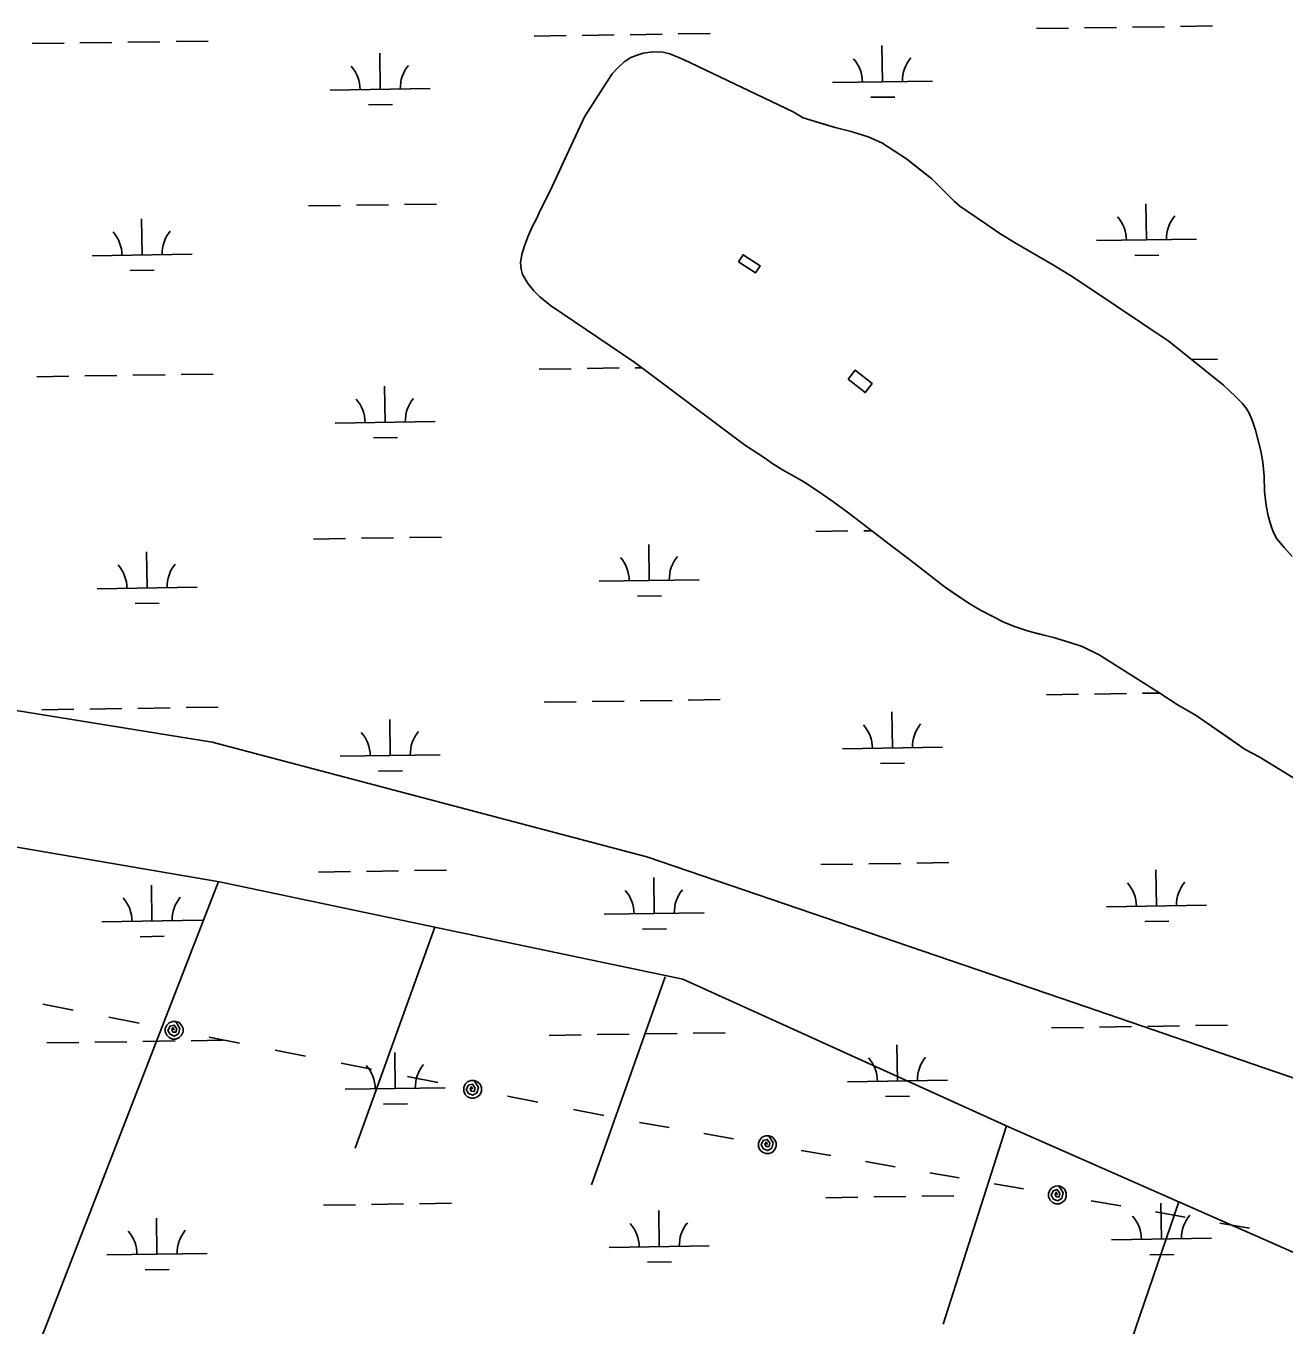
# Model space of a CAD drawing. Extents: x 3807117 to 3845308, y 337856 to 363736.
# Drawn here: x 3819343 to 3820600, y 358555 to 359852 of the extents above; entities that cross this region are included whole.
import ezdxf

# ---------------------------------------------------------------- set-up
doc = ezdxf.new("R2010")
doc.units = 0
for name, color, linetype in [('V-CHAN-DOCK', 7, 'Continuous'), ('V-TOPO-SHOR', 7, 'Continuous'), ('V-UTIL-LINE', 7, 'Continuous'), ('V-WETL-SWMP', 7, 'Continuous')]:
    doc.layers.add(name, color=color, linetype=linetype)

msp = doc.modelspace()

# ---------------------------------------------------------------- linework, layer by layer
at = {"layer": 'V-CHAN-DOCK'}
for points in [[(3820055.1, 359616.3), (3820072, 359605.2), (3820076.7, 359612.4), (3820059.7, 359623.4)], [(3820164.8, 359499.2), (3820181.8, 359485.8), (3820188.7, 359494.7), (3820171.8, 359508)]]:
    msp.add_lwpolyline(points, close=True, dxfattribs=at)
at = {"layer": 'V-TOPO-SHOR'}
for points in [[(3819901.2, 359761.1), (3819923.2, 359795.5), (3819928.9, 359803.9), (3819934.4, 359809.8), (3819940.8, 359816), (3819947.6, 359820.3), (3819954.8, 359823.1), (3819959.9, 359824.6), (3819969.5, 359826.1), (3819979.8, 359825.6), (3819986.7, 359824), (3820000.1, 359818.3), (3820109.8, 359766.2), (3820119.8, 359760), (3820139.3, 359754.2), (3820151.9, 359750.6), (3820167.9, 359746.6), (3820184.6, 359741.2), (3820198.5, 359735.2), (3820222.9, 359719.1), (3820235.2, 359709.5), (3820248.5, 359699.1), (3820271.1, 359676.6), (3820276.2, 359672), (3820302.4, 359654.1), (3820316.2, 359644.7), (3820332.7, 359634.6), (3820351.7, 359623.7), (3820369.9, 359613.1), (3820386.8, 359602.7), (3820404.6, 359591), (3820485.4, 359536.8), (3820539.8, 359493.3), (3820551.8, 359481.9), (3820558.5, 359475.2), (3820562.3, 359470.3), (3820565.4, 359465.1), (3820568.5, 359458.1), (3820571.8, 359448.3), (3820574.3, 359438), (3820577.1, 359427.7), (3820579.1, 359416.1), (3820580.3, 359402.2), (3820580.7, 359387), (3820582.5, 359372.8), (3820584.5, 359362.5), (3820587.3, 359352.2), (3820589.8, 359346), (3820593.1, 359339.6), (3820600.3, 359331), (3820608.5, 359322)], [(3819901.2, 359761.1), (3819879.1, 359713.3), (3819867.1, 359687.3), (3819861.1, 359675.5), (3819855.9, 359665.2), (3819853.3, 359659.3), (3819848.9, 359651.4), (3819844.7, 359641.3), (3819841.3, 359632.3), (3819838.7, 359623.6), (3819837.4, 359615.4), (3819837.9, 359608.9), (3819839.4, 359603.8), (3819845, 359594.2), (3819850.7, 359587.2), (3819856.8, 359581.3), (3819867.3, 359572.7), (3819951.5, 359515.9), (3820061.3, 359433.5), (3820081.1, 359420.5), (3820089.6, 359414.6), (3820099.1, 359408.6), (3820108.3, 359403.7), (3820120.6, 359396.7), (3820134.2, 359387.6), (3820150.4, 359376.2), (3820164, 359366.3), (3820179.7, 359354.4), (3820192.7, 359344.3), (3820206.9, 359333.4), (3820224.8, 359319.9), (3820237.9, 359309.6), (3820260.7, 359292), (3820270.7, 359285.2), (3820285.6, 359275.1), (3820296.9, 359268.6), (3820308.5, 359262.6), (3820321.1, 359256.1), (3820332.1, 359251.7), (3820345, 359247.3), (3820356.3, 359244.4), (3820369.9, 359241), (3820385.4, 359236.5), (3820398.7, 359232.1), (3820415.7, 359223.8), (3820476.3, 359185.6), (3820494.5, 359173.7), (3820511.4, 359163.8), (3820543.5, 359141.8), (3820561.5, 359129.3), (3820575.6, 359121.8), (3820628.2, 359089.6)], [(3817339.7, 359387.5), (3817983.5, 359268.9), (3818256.7, 359219.8), (3818908.3, 359097.4), (3819265.9, 359043.4), (3819536.7, 358997.1), (3819762.8, 358949.4), (3819999.6, 358899.9), (3820325, 358752.5), (3820675.2, 358598.3), (3821261.8, 358339.5), (3821379.5, 358286), (3821364.8, 358255.7)], [(3819244.6, 359182.7), (3819529.2, 359136.7), (3819963.5, 359022), (3820390.8, 358876.2), (3820669.5, 358780.8), (3820932.5, 358629), (3820956.7, 358613.5), (3821682.5, 358344.1), (3821669, 358308.9)], [(3819868.8, 357974.3), (3819771.4, 357998.1), (3819679.4, 358037.6), (3819577.6, 358114.1), (3819425.5, 358168.8), (3819296, 358225.1), (3819342.1, 358499.1), (3819535.6, 358997.3)], [(3819672.2, 358731.1), (3819751.7, 358951.7)], [(3819908.3, 358694.6), (3819982, 358902.4)], [(3820259.8, 358555.3), (3820323.1, 358753.4)], [(3820362, 358288.5), (3820495.1, 358677.6)]]:
    msp.add_lwpolyline(points, dxfattribs=at)
at = {"layer": 'V-UTIL-LINE'}
for points in [[(3819360, 358875), (3819390.4, 358869)], [(3819426.1, 358861.9), (3819456.4, 358855.9)], [(3819491.3, 358849), (3819490.1, 358851.6), (3819488.9, 358849.6), (3819490, 358847.1), (3819493, 358846.9), (3819493.8, 358850.2), (3819491.3, 358854.1), (3819487.1, 358853.1), (3819484.9, 358848.8), (3819487.3, 358844.9), (3819491.4, 358843.1), (3819495.6, 358845.4), (3819497, 358850.7), (3819493, 358857.8), (3819489.5, 358857.8), (3819486.2, 358856.4), (3819483.8, 358854), (3819482.4, 358850.7), (3819482.4, 358847.2), (3819483.8, 358844), (3819486.3, 358841.5), (3819489.5, 358840.1), (3819493, 358840.1), (3819496.3, 358841.5), (3819498.7, 358844), (3819500.1, 358847.2), (3819500.1, 358850.7), (3819498.7, 358854), (3819496.2, 358856.5), (3819493, 358857.8)], [(3819526.1, 358842.1), (3819556.4, 358836.1)], [(3819592.1, 358829), (3819622.5, 358823)], [(3819658.2, 358815.9), (3819688.6, 358809.9)], [(3819724.3, 358802.8), (3819754.6, 358796.8)], [(3819789.5, 358789.9), (3819788.3, 358792.5), (3819787.1, 358790.5), (3819788.2, 358788), (3819791.2, 358787.8), (3819792, 358791.1), (3819789.5, 358795.1), (3819785.3, 358794.1), (3819783.1, 358789.7), (3819785.5, 358785.8), (3819789.6, 358784), (3819793.8, 358786.3), (3819795.2, 358791.6), (3819791.2, 358798.7), (3819787.7, 358798.7), (3819784.4, 358797.4), (3819782, 358794.9), (3819780.6, 358791.6), (3819780.6, 358788.1), (3819782, 358784.9), (3819784.5, 358782.4), (3819787.7, 358781), (3819791.2, 358781.1), (3819794.5, 358782.4), (3819796.9, 358784.9), (3819798.3, 358788.1), (3819798.3, 358791.6), (3819796.9, 358794.9), (3819794.4, 358797.4), (3819791.2, 358798.7)], [(3819824.3, 358783), (3819854.6, 358777)], [(3819890.3, 358769.9), (3819920.7, 358763.9)], [(3819956.4, 358756.8), (3819985.9, 358751.7)], [(3820020.6, 358745.7), (3820050.1, 358740.6)], [(3820084, 358734.7), (3820082.8, 358737.3), (3820081.6, 358735.3), (3820082.8, 358732.8), (3820085.7, 358732.7), (3820086.5, 358736), (3820083.9, 358739.9), (3820079.8, 358738.8), (3820077.7, 358734.4), (3820080.1, 358730.5), (3820084.3, 358728.8), (3820088.4, 358731.2), (3820089.7, 358736.6), (3820085.5, 358743.6), (3820082, 358743.5), (3820078.8, 358742.1), (3820076.4, 358739.5), (3820075.1, 358736.2), (3820075.2, 358732.7), (3820076.6, 358729.5), (3820079.2, 358727.1), (3820082.4, 358725.8), (3820086, 358725.9), (3820089.2, 358727.3), (3820091.6, 358729.9), (3820092.9, 358733.2), (3820092.8, 358736.7), (3820091.3, 358739.9), (3820088.8, 358742.3), (3820085.5, 358743.6)], [(3820117.8, 358728.8), (3820147.3, 358723.7)], [(3820182.1, 358717.7), (3820211.6, 358712.6)], [(3820246.3, 358706.6), (3820275.8, 358701.5)], [(3820310.5, 358695.5), (3820340, 358690.4)], [(3820373.9, 358684.5), (3820372.6, 358687.1), (3820371.5, 358685.1), (3820372.7, 358682.6), (3820375.6, 358682.5), (3820376.4, 358685.8), (3820373.7, 358689.7), (3820369.6, 358688.6), (3820367.5, 358684.2), (3820370, 358680.3), (3820374.1, 358678.6), (3820378.3, 358681), (3820379.6, 358686.4), (3820375.4, 358693.4), (3820371.9, 358693.3), (3820368.7, 358691.9), (3820366.2, 358689.3), (3820365, 358686), (3820365.1, 358682.5), (3820366.5, 358679.3), (3820369, 358676.9), (3820372.3, 358675.6), (3820375.8, 358675.7), (3820379, 358677.1), (3820381.5, 358679.7), (3820382.7, 358683), (3820382.6, 358686.5), (3820381.2, 358689.7), (3820378.7, 358692.1), (3820375.4, 358693.4)], [(3820407.7, 358678.6), (3820437.2, 358673.5)], [(3820471.9, 358667.5), (3820501.4, 358662.4)], [(3820536.1, 358656.4), (3820565.7, 358651.3)]]:
    msp.add_lwpolyline(points, dxfattribs=at)
at = {"layer": 'V-WETL-SWMP'}
for p, q in [((3819851, 359841.7), (3819883, 359842.2)), ((3819899, 359842.4), (3819931, 359842.9)), ((3819947, 359843.1), (3819979, 359843.6)), ((3819995, 359843.9), (3820027, 359844.3)), ((3820352.9, 359849.2), (3820384.9, 359849.7)), ((3820400.9, 359849.9), (3820432.8, 359850.4)), ((3820448.8, 359850.7), (3820480.8, 359851.1)), ((3820496.8, 359851.4), (3820528.8, 359851.9)), ((3819349.2, 359834.2), (3819381.2, 359834.7)), ((3819397.1, 359834.9), (3819429.1, 359835.4)), ((3819445.1, 359835.6), (3819477.1, 359836.1)), ((3819493.1, 359836.3), (3819525.1, 359836.8)), ((3820199, 359796.2), (3820198.5, 359832.2)), ((3819697.2, 359788.6), (3819696.7, 359824.6)), ((3819934.4, 359809.8), (3819940.8, 359816)), ((3819940.8, 359816), (3819947.6, 359820.3)), ((3819947.6, 359820.3), (3819954.8, 359823.1)), ((3819954.8, 359823.1), (3819959.9, 359824.6)), ((3819959.9, 359824.6), (3819969.5, 359826.1)), ((3819969.5, 359826.1), (3819979.8, 359825.6)), ((3819979.8, 359825.6), (3819986.7, 359824)), ((3819986.7, 359824), (3820000.1, 359818.3)), ((3820000.1, 359818.3), (3820109.8, 359766.2)), ((3819923.2, 359795.5), (3819928.9, 359803.9)), ((3819928.9, 359803.9), (3819934.4, 359809.8)), ((3819647.2, 359787.9), (3819747.2, 359789.4)), ((3819901.2, 359761.1), (3819923.2, 359795.5)), ((3820149, 359795.4), (3820249, 359796.9)), ((3820187.3, 359780.6), (3820211.3, 359780.9)), ((3819685.4, 359773), (3819709.4, 359773.4)), ((3820109.8, 359766.2), (3820119.8, 359760)), ((3819867.1, 359687.3), (3819901.2, 359761.1)), ((3820119.8, 359760), (3820151.9, 359750.6)), ((3820151.9, 359750.6), (3820167.9, 359746.6)), ((3820167.9, 359746.6), (3820184.6, 359741.2)), ((3820184.6, 359741.2), (3820198.5, 359735.2)), ((3820198.5, 359735.2), (3820222.9, 359719.1)), ((3820222.9, 359719.1), (3820248.5, 359699.1)), ((3820248.5, 359699.1), (3820271.1, 359676.6)), ((3819855.9, 359665.2), (3819867.1, 359687.3)), ((3819625.5, 359672.1), (3819657.5, 359672.6)), ((3819673.5, 359672.8), (3819705.5, 359673.3)), ((3819721.5, 359673.6), (3819753.5, 359674)), ((3820271.1, 359676.6), (3820276.2, 359672)), ((3820276.2, 359672), (3820302.4, 359654.1)), ((3820462.9, 359638.2), (3820462.3, 359674.2)), ((3819459.2, 359623.2), (3819458.6, 359659.2)), ((3819848.9, 359651.4), (3819853.3, 359659.3)), ((3819853.3, 359659.3), (3819855.9, 359665.2)), ((3819844.7, 359641.3), (3819848.9, 359651.4)), ((3820302.4, 359654.1), (3820316.2, 359644.7)), ((3819841.3, 359632.3), (3819844.7, 359641.3)), ((3820316.2, 359644.7), (3820332.7, 359634.6)), ((3820332.7, 359634.6), (3820351.7, 359623.7)), ((3820412.9, 359637.5), (3820512.9, 359639)), ((3819409.2, 359622.4), (3819509.2, 359623.9)), ((3819837.4, 359615.4), (3819838.7, 359623.6)), ((3819838.7, 359623.6), (3819841.3, 359632.3)), ((3820351.7, 359623.7), (3820369.9, 359613.1)), ((3820451.1, 359622.6), (3820475.1, 359623)), ((3819447.4, 359607.6), (3819471.4, 359607.9)), ((3819837.9, 359608.9), (3819837.4, 359615.4)), ((3819839.4, 359603.8), (3819837.9, 359608.9)), ((3820369.9, 359613.1), (3820386.8, 359602.7)), ((3819845, 359594.2), (3819839.4, 359603.8)), ((3819850.7, 359587.2), (3819845, 359594.2)), ((3820386.8, 359602.7), (3820404.6, 359591)), ((3819856.8, 359581.3), (3819850.7, 359587.2)), ((3819867.3, 359572.7), (3819856.8, 359581.3)), ((3820404.6, 359591), (3820485.4, 359536.8)), ((3819951.5, 359515.9), (3819867.3, 359572.7)), ((3820485.4, 359536.8), (3820539.8, 359493.3)), ((3820061.3, 359433.5), (3819951.5, 359515.9)), ((3820507.9, 359518.8), (3820533.8, 359519.2)), ((3819450.1, 359503), (3819482.1, 359503.5)), ((3819498.1, 359503.7), (3819530.1, 359504.2)), ((3819856, 359509.1), (3819888, 359509.5)), ((3819904, 359509.8), (3819936, 359510.3)), ((3819952, 359510.5), (3819958.6, 359510.6)), ((3819354.1, 359501.5), (3819386.1, 359502)), ((3819402.1, 359502.3), (3819434.1, 359502.7)), ((3819702.2, 359456), (3819701.6, 359492)), ((3820539.8, 359493.3), (3820551.8, 359481.9)), ((3820551.8, 359481.9), (3820558.5, 359475.2)), ((3820558.5, 359475.2), (3820562.3, 359470.3)), ((3820562.3, 359470.3), (3820565.4, 359465.1)), ((3820565.4, 359465.1), (3820568.5, 359458.1)), ((3819652.2, 359455.3), (3819752.2, 359456.8)), ((3820568.5, 359458.1), (3820571.8, 359448.3)), ((3819690.4, 359440.4), (3819714.4, 359440.8)), ((3820571.8, 359448.3), (3820574.3, 359438)), ((3820081.1, 359420.5), (3820061.3, 359433.5)), ((3820574.3, 359438), (3820577.1, 359427.7)), ((3820577.1, 359427.7), (3820579.1, 359416.1)), ((3820089.6, 359414.6), (3820081.1, 359420.5)), ((3820099.1, 359408.6), (3820089.6, 359414.6)), ((3820579.1, 359416.1), (3820580.3, 359402.2)), ((3820108.3, 359403.7), (3820099.1, 359408.6)), ((3820120.6, 359396.7), (3820108.3, 359403.7)), ((3820580.3, 359402.2), (3820580.7, 359387)), ((3820134.2, 359387.6), (3820120.6, 359396.7)), ((3820150.4, 359376.2), (3820134.2, 359387.6)), ((3820580.7, 359387), (3820582.5, 359372.8)), ((3820164, 359366.3), (3820150.4, 359376.2)), ((3820179.7, 359354.4), (3820164, 359366.3)), ((3820582.5, 359372.8), (3820584.5, 359362.5)), ((3820584.5, 359362.5), (3820587.3, 359352.2)), ((3820132.4, 359347), (3820164.4, 359347.5)), ((3820206.9, 359333.4), (3820179.7, 359354.4)), ((3820180.4, 359347.7), (3820188.2, 359347.8)), ((3820587.3, 359352.2), (3820589.8, 359346)), ((3819630.5, 359339.5), (3819662.5, 359340)), ((3819678.5, 359340.2), (3819710.5, 359340.7)), ((3819726.5, 359340.9), (3819758.5, 359341.4)), ((3820589.8, 359346), (3820593.1, 359339.6)), ((3820593.1, 359339.6), (3820600.3, 359331)), ((3819464.2, 359290.6), (3819463.6, 359326.6)), ((3819966, 359298.1), (3819965.5, 359334.1)), ((3820224.8, 359319.9), (3820206.9, 359333.4)), ((3820600.3, 359331), (3820608.5, 359322)), ((3820237.9, 359309.6), (3820224.8, 359319.9)), ((3820260.7, 359292), (3820237.9, 359309.6)), ((3819916, 359297.3), (3820016, 359298.8)), ((3819414.2, 359289.8), (3819514.1, 359291.3)), ((3819954.2, 359282.5), (3819978.2, 359282.8)), ((3820285.6, 359275.1), (3820260.7, 359292)), ((3819452.4, 359275), (3819476.4, 359275.3)), ((3820296.9, 359268.6), (3820285.6, 359275.1)), ((3820321.1, 359256.1), (3820296.9, 359268.6)), ((3820332.1, 359251.7), (3820321.1, 359256.1)), ((3820345, 359247.3), (3820332.1, 359251.7)), ((3820369.9, 359241), (3820345, 359247.3)), ((3820385.4, 359236.5), (3820369.9, 359241)), ((3820398.7, 359232.1), (3820385.4, 359236.5)), ((3820415.7, 359223.8), (3820398.7, 359232.1)), ((3820476.3, 359185.6), (3820415.7, 359223.8)), ((3820005, 359178.6), (3820037, 359179.1)), ((3820362.8, 359183.9), (3820394.8, 359184.4)), ((3820410.8, 359184.7), (3820442.8, 359185.1)), ((3820458.8, 359185.4), (3820476.2, 359185.6)), ((3820494.5, 359173.7), (3820476.3, 359185.6)), ((3819359.1, 359168.9), (3819391.1, 359169.4)), ((3819407.1, 359169.6), (3819439.1, 359170.1)), ((3819455.1, 359170.3), (3819487.1, 359170.8)), ((3819503.1, 359171.1), (3819535.1, 359171.5)), ((3819861, 359176.4), (3819893, 359176.9)), ((3819909, 359177.1), (3819941, 359177.6)), ((3819957, 359177.9), (3819989, 359178.3)), ((3820209, 359130.9), (3820208.5, 359166.9)), ((3820511.4, 359163.8), (3820494.5, 359173.7)), ((3819707.2, 359123.4), (3819706.6, 359159.4)), ((3820561.5, 359129.3), (3820511.4, 359163.8)), ((3820159, 359130.1), (3820259, 359131.6)), ((3820575.6, 359121.8), (3820561.5, 359129.3)), ((3819657.2, 359122.6), (3819757.2, 359124.1)), ((3820197.2, 359115.3), (3820221.2, 359115.6)), ((3820628.2, 359089.6), (3820575.6, 359121.8)), ((3819695.4, 359107.8), (3819719.4, 359108.1)), ((3820137.3, 359014.4), (3820169.3, 359014.8)), ((3820185.3, 359015.1), (3820217.3, 359015.6)), ((3820233.3, 359015.8), (3820265.3, 359016.3)), ((3819635.5, 359006.9), (3819667.5, 359007.3)), ((3819683.5, 359007.6), (3819715.5, 359008)), ((3819731.5, 359008.3), (3819763.5, 359008.8)), ((3819971, 358965.4), (3819970.5, 359001.4)), ((3820472.8, 358973), (3820472.3, 359009)), ((3819469.1, 358957.9), (3819468.6, 358993.9)), ((3820422.8, 358972.2), (3820522.8, 358973.7)), ((3819419.1, 358957.2), (3819519.1, 358958.7)), ((3819921, 358964.7), (3820021, 358966.2)), ((3819959.2, 358949.8), (3819983.2, 358950.2)), ((3820461.1, 358957.4), (3820485.1, 358957.7)), ((3819457.4, 358942.3), (3819481.4, 358942.7)), ((3819866, 358843.8), (3819898, 358844.3)), ((3819914, 358844.5), (3819945.9, 358845)), ((3819961.9, 358845.2), (3819993.9, 358845.7)), ((3820009.9, 358845.9), (3820041.9, 358846.4)), ((3820367.8, 358851.3), (3820399.8, 358851.8)), ((3820415.8, 358852), (3820447.8, 358852.5)), ((3820463.8, 358852.7), (3820495.8, 358853.2)), ((3820511.8, 358853.5), (3820543.8, 358853.9)), ((3819364.1, 358836.3), (3819396.1, 358836.7)), ((3819412.1, 358837), (3819444.1, 358837.5)), ((3819460.1, 358837.7), (3819492.1, 358838.2)), ((3819508.1, 358838.4), (3819540.1, 358838.9)), ((3820214, 358798.3), (3820213.5, 358834.2)), ((3819712.1, 358790.7), (3819711.6, 358826.7)), ((3819662.1, 358790), (3819762.1, 358791.5)), ((3820164, 358797.5), (3820264, 358799)), ((3820202.2, 358782.6), (3820226.2, 358783)), ((3819700.4, 358775.1), (3819724.4, 358775.5)), ((3819640.5, 358674.2), (3819672.5, 358674.7)), ((3819688.5, 358674.9), (3819720.5, 358675.4)), ((3819736.5, 358675.7), (3819768.5, 358676.1)), ((3820142.3, 358681.7), (3820174.3, 358682.2)), ((3820190.3, 358682.5), (3820222.3, 358682.9)), ((3820238.3, 358683.2), (3820270.3, 358683.6)), ((3820477.8, 358640.3), (3820477.3, 358676.3)), ((3819474.1, 358625.3), (3819473.6, 358661.3)), ((3819976, 358632.8), (3819975.4, 358668.8)), ((3820427.8, 358639.6), (3820527.8, 358641.1)), ((3819424.1, 358624.5), (3819524.1, 358626)), ((3819926, 358632.1), (3820026, 358633.6)), ((3820466.1, 358624.7), (3820490.1, 358625.1)), ((3819462.4, 358609.7), (3819486.4, 358610)), ((3819964.2, 358617.2), (3819988.2, 358617.6))]:
    msp.add_line(p, q, dxfattribs=at)
for centre, start, end in [((3820143.8, 359795.8), 0.0865, 41.6302), ((3820254.3, 359797.5), 140.0865, 181.6302), ((3819641.9, 359788.3), 0.0865, 41.6302), ((3819752.4, 359789.9), 140.0865, 181.6302), ((3820407.6, 359637.9), 0.0865, 41.6302), ((3820518.1, 359639.5), 140.0865, 181.6302), ((3819403.9, 359622.8), 0.0865, 41.6302), ((3819514.4, 359624.5), 140.0865, 181.6302), ((3819646.9, 359455.7), 0.0865, 41.6302), ((3819757.4, 359457.3), 140.0865, 181.6302), ((3820021.2, 359299.4), 140.0865, 181.6302), ((3819408.9, 359290.2), 0.0865, 41.6302), ((3819519.4, 359291.9), 140.0865, 181.6302), ((3819910.8, 359297.7), 0.0865, 41.6302), ((3820153.8, 359130.5), 0.0865, 41.6302), ((3820264.2, 359132.2), 140.0865, 181.6302), ((3819651.9, 359123), 0.0865, 41.6302), ((3819762.4, 359124.7), 140.0865, 181.6302), ((3819915.7, 358965.1), 0.0865, 41.6302), ((3820026.2, 358966.7), 140.0865, 181.6302), ((3820417.6, 358972.6), 0.0865, 41.6302), ((3820528.1, 358974.3), 140.0865, 181.6302), ((3819413.9, 358957.6), 0.0865, 41.6302), ((3819524.4, 358959.2), 140.0865, 181.6302), ((3820158.8, 358797.9), 0.0865, 41.6302), ((3820269.2, 358799.6), 140.0865, 181.6302), ((3819656.9, 358790.4), 0.0865, 41.6302), ((3819767.4, 358792), 140.0865, 181.6302), ((3820422.6, 358640), 0.0865, 41.6302), ((3820533.1, 358641.6), 140.0865, 181.6302), ((3819418.9, 358624.9), 0.0865, 41.6302), ((3819529.4, 358626.6), 140.0865, 181.6302), ((3819920.7, 358632.5), 0.0865, 41.6302), ((3820031.2, 358634.1), 140.0865, 181.6302)]:
    msp.add_arc(centre, 35.2, start, end, dxfattribs=at)

doc.saveas('drawing.dxf')
